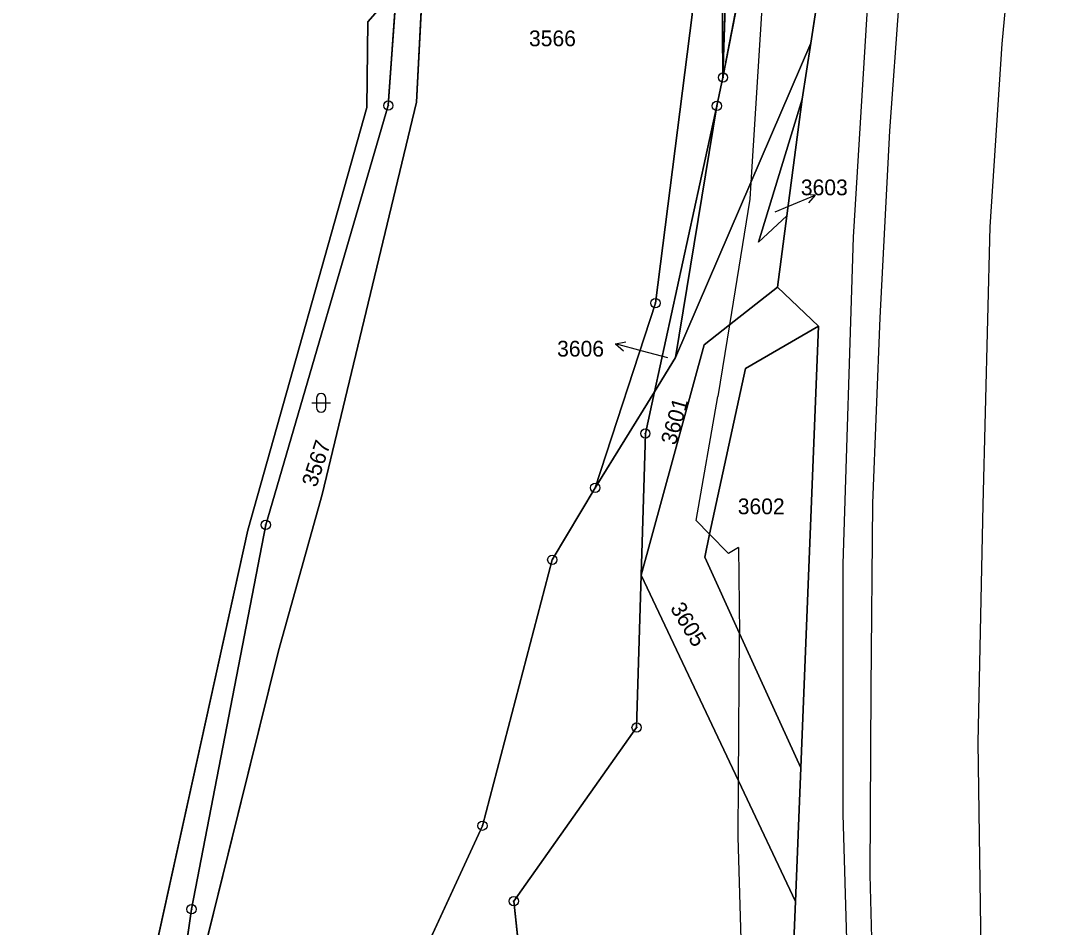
# Model space of a CAD drawing. Extents: x -689422 to -685210, y -987725 to -982160.
# Drawn here: x -687027.4 to -686916.7, y -987534.3 to -987436.5 of the extents above; entities that cross this region are included whole.
import ezdxf

# ---------------------------------------------------------------- set-up
doc = ezdxf.new("R2010")
doc.units = 0
for name, color, linetype in [('KN_Hranice_parcel', 7, 'Continuous'), ('KN_Hranice_parcel_vnitrni_kresba', 7, 'Continuous'), ('KN_Parcelni cisla', 7, 'Continuous'), ('KN_Parcelni cisla_sipky', 7, 'Continuous'), ('KN_Polygon parcely', 7, 'Continuous'), ('KN_POZEMKY_LESNI POZEMEK', 7, 'Continuous'), ('KN_POZEMKY_OSTATNI PLOCHA', 7, 'Continuous'), ('KN_POZEMKY_TTP', 7, 'Continuous'), ('KN_VYUZITI_16_ostatni plocha_silnice', 7, 'Continuous'), ('KN_VYUZITI_17_ostatni plocha_ostatni komunikace', 7, 'Continuous'), ('KN_VYUZITI_27_ostatni plocha_neplodna puda', 7, 'Continuous'), ('KN_Značky bodu BP', 7, 'Continuous'), ('KN_Značky kultur', 7, 'Continuous')]:
    doc.layers.add(name, color=color, linetype=linetype)

msp = doc.modelspace()

# ---------------------------------------------------------------- linework, layer by layer
at = {"layer": 'KN_Hranice_parcel'}
for p, q in [((-686934.53, -987388.95), (-686942.18, -987438.97)), ((-686942.18, -987438.97), (-686943.11, -987445.02)), ((-686952.3, -987445.74), (-686951.64, -987442.68)), ((-686959.03, -987476.54), (-686952.3, -987445.74)), ((-686952.3, -987445.74), (-686956.75, -987472.85)), ((-686943.11, -987445.02), (-686944.77, -987457.59)), ((-686944.77, -987457.59), (-686945.78, -987465.28)), ((-686945.78, -987465.28), (-686941.33, -987469.48)), ((-686941.33, -987469.48), (-686943.25, -987517.06)), ((-686956.75, -987472.85), (-686959.03, -987476.54)), ((-686965.41, -987486.89), (-686959.03, -987476.54)), ((-686960.46, -987496.31), (-686960.95, -987512.72)), ((-686943.25, -987517.06), (-686943.83, -987531.47)), ((-686943.83, -987531.47), (-686944, -987535.73))]:
    msp.add_line(p, q, dxfattribs=at)
for points in [[(-687023.3, -987248.95), (-687017.06, -987273.9), (-687007.63, -987299.27), (-686989.69, -987335.05), (-686978.28, -987363.22), (-686960.12, -987396.02), (-686956.24, -987414.78), (-686954.96, -987435.91), (-686958.92, -987466.99), (-686965.41, -987486.89)], [(-686951.64, -987442.68), (-686951.83, -987416.53), (-686956.16, -987395.82), (-686974.56, -987362.18), (-686984.94, -987335.07)], [(-686933.28, -987347.01), (-686941.93, -987392.09), (-686951.64, -987442.68)], [(-686945.45, -987366.7), (-686950.48, -987406.07), (-686951.64, -987442.68)], [(-687017.23, -987574.96), (-687013.38, -987539.2), (-687002.86, -987491.47), (-686990.02, -987445.9), (-686989.93, -987436.67), (-686986.84, -987433.15)], [(-686986.84, -987433.15), (-686987.71, -987445.7), (-687000.92, -987490.88), (-687008.92, -987532.3), (-687015.14, -987575.92)], [(-686986.84, -987433.15), (-686984.08, -987433.52), (-686984.69, -987445.33), (-686994.84, -987487.6), (-686999.53, -987504.44), (-687008.25, -987539.51), (-687011.95, -987574.94)], [(-686956.75, -987472.85), (-686948.64, -987453.99), (-686942.18, -987438.97)], [(-686944.77, -987457.59), (-686947.82, -987460.42), (-686943.11, -987445.02)], [(-686960.46, -987496.31), (-686953.67, -987471.48), (-686950.94, -987469.34), (-686945.78, -987465.28)], [(-686941.33, -987469.48), (-686949.23, -987474.04), (-686953.09, -987491.89), (-686953.6, -987494.35), (-686949.85, -987502.59), (-686943.25, -987517.06)], [(-686959.03, -987476.54), (-686960.01, -987481.04), (-686960.46, -987496.31)], [(-687011.95, -987574.94), (-686998.76, -987569.23), (-686977.57, -987523.3), (-686970.04, -987494.64), (-686965.41, -987486.89)], [(-686943.83, -987531.47), (-686949.97, -987518.48), (-686960.46, -987496.31)], [(-686960.95, -987512.72), (-686974.19, -987531.43), (-686971.33, -987558.19), (-686971.58, -987570.55), (-686963.63, -987595.58), (-686955.87, -987614.25), (-686954.95, -987625.29), (-686960.51, -987628.05), (-686963.97, -987631.42)]]:
    msp.add_lwpolyline(points, dxfattribs=at)
at = {"layer": 'KN_Hranice_parcel_vnitrni_kresba'}
for p, q in [((-686916.67, -987388.87), (-686921.6, -987439.05)), ((-686932.23, -987428.44), (-686933.71, -987448.43)), ((-686947.25, -987431.69), (-686948.64, -987453.99)), ((-686936, -987433.32), (-686937.62, -987459.9)), ((-686921.6, -987439.05), (-686922.88, -987458.77)), ((-686933.71, -987448.43), (-686934.75, -987468.58)), ((-686948.64, -987453.99), (-686948.75, -987455.79)), ((-686948.75, -987455.79), (-686950.94, -987469.34)), ((-686922.88, -987458.77), (-686923.64, -987488.72)), ((-686937.62, -987459.9), (-686938.72, -987495.08)), ((-686934.75, -987468.58), (-686935.52, -987488.53)), ((-686950.94, -987469.34), (-686952.19, -987477.05)), ((-686954.53, -987490.4), (-686952.19, -987477.05)), ((-686935.52, -987488.53), (-686935.71, -987508.51)), ((-686923.64, -987488.72), (-686924.17, -987514.34)), ((-686953.09, -987491.89), (-686954.53, -987490.4)), ((-686951.05, -987493.98), (-686953.09, -987491.89)), ((-686949.98, -987493.33), (-686951.05, -987493.98)), ((-686949.98, -987493.33), (-686949.85, -987502.59)), ((-686938.72, -987495.08), (-686938.72, -987522.06)), ((-686949.97, -987518.48), (-686949.85, -987502.59)), ((-686935.71, -987508.51), (-686935.82, -987528.59)), ((-686924.17, -987514.34), (-686923.72, -987545.51)), ((-686950.02, -987524.5), (-686949.97, -987518.48)), ((-686938.72, -987522.06), (-686937.92, -987549.32)), ((-686949.27, -987550.1), (-686950.02, -987524.5)), ((-686935.82, -987528.59), (-686935.22, -987551.85))]:
    msp.add_line(p, q, dxfattribs=at)
at = {"layer": 'KN_Parcelni cisla_sipky'}
for p, q in [((-686944.48, -987456.51), (-686941.72, -987455.34)), ((-686941.72, -987455.34), (-686942.83, -987455.27)), ((-686941.72, -987455.34), (-686942.44, -987456.19)), ((-686946.01, -987457.16), (-686944.48, -987456.51)), ((-686963.22, -987471.37), (-686962.12, -987471.15)), ((-686960.32, -987472.15), (-686963.22, -987471.37)), ((-686963.22, -987471.37), (-686962.38, -987472.12)), ((-686957.59, -987472.9), (-686960.32, -987472.15))]:
    msp.add_line(p, q, dxfattribs=at)
at = {"layer": 'KN_Polygon parcely'}
for points in [[(-687011.95, -987574.94), (-686998.76, -987569.23), (-686977.57, -987523.3), (-686970.04, -987494.64), (-686965.41, -987486.89), (-686958.92, -987466.99), (-686954.96, -987435.91), (-686956.24, -987414.78), (-686960.12, -987396.02), (-686978.28, -987363.22), (-686989.69, -987335.05), (-687007.63, -987299.27), (-687017.06, -987273.9), (-687023.3, -987248.95), (-687026.9, -987251.12), (-686998.87, -987336.8), (-686990.7, -987373.72), (-686986.84, -987433.15), (-686984.08, -987433.52), (-686984.69, -987445.33), (-686994.84, -987487.6), (-686999.53, -987504.44), (-687008.25, -987539.51)], [(-686945.45, -987366.7), (-686950.48, -987406.07), (-686951.64, -987442.68), (-686941.93, -987392.09), (-686933.28, -987347.01), (-686929.57, -987327.5), (-686931.69, -987328.05), (-686935.61, -987329.07), (-686940.39, -987362.34), (-686945.26, -987365.22)], [(-686966.64, -987362), (-686983.75, -987334.93), (-686984.94, -987335.07), (-686974.56, -987362.18), (-686956.16, -987395.82), (-686951.83, -987416.53), (-686951.64, -987442.68), (-686950.48, -987406.07), (-686945.45, -987366.7)], [(-686941.93, -987392.09), (-686951.64, -987442.68), (-686952.3, -987445.74), (-686956.75, -987472.85), (-686948.64, -987453.99), (-686942.18, -987438.97), (-686934.53, -987388.95), (-686933.28, -987347.01)], [(-687017.23, -987574.96), (-687015.14, -987575.92), (-687008.92, -987532.3), (-687000.92, -987490.88), (-686987.71, -987445.7), (-686986.84, -987433.15), (-686989.93, -987436.67), (-686990.02, -987445.9), (-687002.86, -987491.47), (-687013.38, -987539.2)], [(-687011.95, -987574.94), (-687008.25, -987539.51), (-686999.53, -987504.44), (-686994.84, -987487.6), (-686984.69, -987445.33), (-686984.08, -987433.52), (-686986.84, -987433.15), (-686987.71, -987445.7), (-687000.92, -987490.88), (-687008.92, -987532.3), (-687015.14, -987575.92)], [(-686959.03, -987476.54), (-686960.01, -987481.04), (-686960.46, -987496.31), (-686953.67, -987471.48), (-686950.94, -987469.34), (-686945.78, -987465.28), (-686944.77, -987457.59), (-686947.82, -987460.42), (-686943.11, -987445.02), (-686942.18, -987438.97), (-686948.64, -987453.99), (-686956.75, -987472.85)], [(-686952.3, -987445.74), (-686959.03, -987476.54), (-686956.75, -987472.85)], [(-686944.77, -987457.59), (-686943.11, -987445.02), (-686947.82, -987460.42)], [(-686941.33, -987469.48), (-686945.78, -987465.28), (-686950.94, -987469.34), (-686953.67, -987471.48), (-686960.46, -987496.31), (-686949.97, -987518.48), (-686943.83, -987531.47), (-686943.25, -987517.06), (-686949.85, -987502.59), (-686953.6, -987494.35), (-686953.09, -987491.89), (-686949.23, -987474.04)], [(-686943.25, -987517.06), (-686941.33, -987469.48), (-686949.23, -987474.04), (-686953.09, -987491.89), (-686953.6, -987494.35), (-686949.85, -987502.59)], [(-687013.43, -987585.92), (-686987.96, -987606.81), (-686963.97, -987631.42), (-686960.51, -987628.05), (-686954.95, -987625.29), (-686955.87, -987614.25), (-686963.63, -987595.58), (-686971.58, -987570.55), (-686971.33, -987558.19), (-686974.19, -987531.43), (-686960.95, -987512.72), (-686960.46, -987496.31), (-686960.01, -987481.04), (-686959.03, -987476.54), (-686965.41, -987486.89), (-686970.04, -987494.64), (-686977.57, -987523.3), (-686998.76, -987569.23), (-687011.95, -987574.94), (-687015.14, -987575.92)]]:
    msp.add_lwpolyline(points, close=True, dxfattribs=at)
for points in [[(-686934.53, -987388.95), (-686942.18, -987438.97), (-686943.11, -987445.02), (-686944.77, -987457.59), (-686945.78, -987465.28), (-686941.33, -987469.48), (-686943.25, -987517.06), (-686943.83, -987531.47), (-686944, -987535.73), (-686941.82, -987583.94), (-686935.98, -987655.97), (-686935.68, -987659.66), (-686931.52, -987656.41), (-686929.76, -987655.05), (-686927.69, -987653.43), (-686926.78, -987663.3)], [(-687070.05, -987407.03), (-687056.87, -987467.32), (-687046.45, -987508.08), (-687045.67, -987527.67), (-687040.5, -987554.3), (-687027.8, -987570.12), (-687017.23, -987574.96), (-687013.38, -987539.2), (-687002.86, -987491.47), (-686990.02, -987445.9), (-686989.93, -987436.67), (-686986.84, -987433.15)], [(-686954.96, -987435.91), (-686958.92, -987466.99), (-686965.41, -987486.89), (-686959.03, -987476.54), (-686952.3, -987445.74), (-686951.64, -987442.68), (-686951.83, -987416.53)], [(-686935.98, -987655.97), (-686941.82, -987583.94), (-686944, -987535.73), (-686943.83, -987531.47), (-686949.97, -987518.48), (-686960.46, -987496.31), (-686960.95, -987512.72), (-686974.19, -987531.43), (-686971.33, -987558.19), (-686971.58, -987570.55), (-686963.63, -987595.58), (-686955.87, -987614.25)]]:
    msp.add_lwpolyline(points, dxfattribs=at)
at = {"layer": 'KN_POZEMKY_LESNI POZEMEK'}
for p, q in [((-686950.48, -987406.07), (-686951.64, -987442.68)), ((-686951.64, -987442.68), (-686951.83, -987416.53))]:
    msp.add_line(p, q, dxfattribs=at)
at = {"layer": 'KN_POZEMKY_OSTATNI PLOCHA'}
for p, q in [((-686934.53, -987388.95), (-686942.18, -987438.97)), ((-686942.18, -987438.97), (-686934.53, -987388.95)), ((-686951.64, -987442.68), (-686941.93, -987392.09)), ((-686941.93, -987392.09), (-686951.64, -987442.68)), ((-686951.64, -987442.68), (-686950.48, -987406.07)), ((-686951.83, -987416.53), (-686951.64, -987442.68)), ((-686989.93, -987436.67), (-686986.84, -987433.15)), ((-686986.84, -987433.15), (-686987.71, -987445.7)), ((-686987.71, -987445.7), (-686986.84, -987433.15)), ((-686984.08, -987433.52), (-686984.69, -987445.33)), ((-686958.92, -987466.99), (-686954.96, -987435.91)), ((-686990.02, -987445.9), (-686989.93, -987436.67)), ((-686942.18, -987438.97), (-686948.64, -987453.99)), ((-686948.64, -987453.99), (-686942.18, -987438.97)), ((-686942.18, -987438.97), (-686943.11, -987445.02)), ((-686943.11, -987445.02), (-686942.18, -987438.97)), ((-686952.3, -987445.74), (-686951.64, -987442.68)), ((-686951.64, -987442.68), (-686952.3, -987445.74)), ((-687002.86, -987491.47), (-686990.02, -987445.9)), ((-686987.71, -987445.7), (-687000.92, -987490.88)), ((-687000.92, -987490.88), (-686987.71, -987445.7)), ((-686984.69, -987445.33), (-686994.84, -987487.6)), ((-686952.3, -987445.74), (-686959.03, -987476.54)), ((-686959.03, -987476.54), (-686952.3, -987445.74)), ((-686956.75, -987472.85), (-686952.3, -987445.74)), ((-686952.3, -987445.74), (-686956.75, -987472.85)), ((-686943.11, -987445.02), (-686947.82, -987460.42)), ((-686944.77, -987457.59), (-686943.11, -987445.02)), ((-686948.64, -987453.99), (-686956.75, -987472.85)), ((-686956.75, -987472.85), (-686948.64, -987453.99)), ((-686947.82, -987460.42), (-686944.77, -987457.59)), ((-686944.77, -987457.59), (-686945.78, -987465.28)), ((-686945.78, -987465.28), (-686944.77, -987457.59)), ((-686945.78, -987465.28), (-686950.94, -987469.34)), ((-686950.94, -987469.34), (-686945.78, -987465.28)), ((-686945.78, -987465.28), (-686941.33, -987469.48)), ((-686941.33, -987469.48), (-686945.78, -987465.28)), ((-686965.41, -987486.89), (-686958.92, -987466.99)), ((-686950.94, -987469.34), (-686953.67, -987471.48)), ((-686953.67, -987471.48), (-686950.94, -987469.34)), ((-686949.23, -987474.04), (-686941.33, -987469.48)), ((-686941.33, -987469.48), (-686949.23, -987474.04)), ((-686941.33, -987469.48), (-686943.25, -987517.06)), ((-686943.25, -987517.06), (-686941.33, -987469.48)), ((-686953.67, -987471.48), (-686960.46, -987496.31)), ((-686960.46, -987496.31), (-686953.67, -987471.48)), ((-686959.03, -987476.54), (-686956.75, -987472.85)), ((-686956.75, -987472.85), (-686959.03, -987476.54)), ((-686953.09, -987491.89), (-686949.23, -987474.04)), ((-686949.23, -987474.04), (-686953.09, -987491.89)), ((-686959.03, -987476.54), (-686965.41, -987486.89)), ((-686960.01, -987481.04), (-686959.03, -987476.54)), ((-686960.46, -987496.31), (-686960.01, -987481.04)), ((-686994.84, -987487.6), (-686999.53, -987504.44)), ((-687000.92, -987490.88), (-687008.92, -987532.3)), ((-687008.92, -987532.3), (-687000.92, -987490.88)), ((-687013.38, -987539.2), (-687002.86, -987491.47)), ((-686953.6, -987494.35), (-686953.09, -987491.89)), ((-686953.09, -987491.89), (-686953.6, -987494.35)), ((-686949.85, -987502.59), (-686953.6, -987494.35)), ((-686953.6, -987494.35), (-686949.85, -987502.59)), ((-686960.95, -987512.72), (-686960.46, -987496.31)), ((-686960.46, -987496.31), (-686949.97, -987518.48)), ((-686949.97, -987518.48), (-686960.46, -987496.31)), ((-686943.25, -987517.06), (-686949.85, -987502.59)), ((-686949.85, -987502.59), (-686943.25, -987517.06)), ((-686999.53, -987504.44), (-687008.25, -987539.51)), ((-686974.19, -987531.43), (-686960.95, -987512.72)), ((-686943.25, -987517.06), (-686943.83, -987531.47)), ((-686943.83, -987531.47), (-686943.25, -987517.06)), ((-686949.97, -987518.48), (-686943.83, -987531.47)), ((-686943.83, -987531.47), (-686949.97, -987518.48)), ((-687008.92, -987532.3), (-687015.14, -987575.92)), ((-687015.14, -987575.92), (-687008.92, -987532.3)), ((-686971.33, -987558.19), (-686974.19, -987531.43)), ((-686943.83, -987531.47), (-686944, -987535.73)), ((-686944, -987535.73), (-686943.83, -987531.47))]:
    msp.add_line(p, q, dxfattribs=at)
at = {"layer": 'KN_POZEMKY_TTP'}
for p, q in [((-686986.84, -987433.15), (-686989.93, -987436.67)), ((-686984.69, -987445.33), (-686984.08, -987433.52)), ((-686954.96, -987435.91), (-686958.92, -987466.99)), ((-686989.93, -987436.67), (-686990.02, -987445.9)), ((-686990.02, -987445.9), (-687002.86, -987491.47)), ((-686994.84, -987487.6), (-686984.69, -987445.33)), ((-686947.82, -987460.42), (-686943.11, -987445.02)), ((-686943.11, -987445.02), (-686944.77, -987457.59)), ((-686944.77, -987457.59), (-686947.82, -987460.42)), ((-686958.92, -987466.99), (-686965.41, -987486.89)), ((-686965.41, -987486.89), (-686959.03, -987476.54)), ((-686959.03, -987476.54), (-686960.01, -987481.04)), ((-686960.01, -987481.04), (-686960.46, -987496.31)), ((-686970.04, -987494.64), (-686965.41, -987486.89)), ((-686965.41, -987486.89), (-686970.04, -987494.64)), ((-686999.53, -987504.44), (-686994.84, -987487.6)), ((-687002.86, -987491.47), (-687013.38, -987539.2)), ((-686977.57, -987523.3), (-686970.04, -987494.64)), ((-686970.04, -987494.64), (-686977.57, -987523.3)), ((-686960.46, -987496.31), (-686960.95, -987512.72)), ((-687008.25, -987539.51), (-686999.53, -987504.44)), ((-686960.95, -987512.72), (-686974.19, -987531.43)), ((-686998.76, -987569.23), (-686977.57, -987523.3)), ((-686977.57, -987523.3), (-686998.76, -987569.23)), ((-686974.19, -987531.43), (-686971.33, -987558.19))]:
    msp.add_line(p, q, dxfattribs=at)
at = {"layer": 'KN_VYUZITI_16_ostatni plocha_silnice'}
for p, q in [((-686934.53, -987388.95), (-686942.18, -987438.97)), ((-686942.18, -987438.97), (-686934.53, -987388.95)), ((-686951.64, -987442.68), (-686941.93, -987392.09)), ((-686941.93, -987392.09), (-686951.64, -987442.68)), ((-686951.64, -987442.68), (-686950.48, -987406.07)), ((-686942.18, -987438.97), (-686948.64, -987453.99)), ((-686948.64, -987453.99), (-686942.18, -987438.97)), ((-686942.18, -987438.97), (-686943.11, -987445.02)), ((-686943.11, -987445.02), (-686942.18, -987438.97)), ((-686952.3, -987445.74), (-686951.64, -987442.68)), ((-686956.75, -987472.85), (-686952.3, -987445.74)), ((-686943.11, -987445.02), (-686947.82, -987460.42)), ((-686944.77, -987457.59), (-686943.11, -987445.02)), ((-686948.64, -987453.99), (-686956.75, -987472.85)), ((-686956.75, -987472.85), (-686948.64, -987453.99)), ((-686947.82, -987460.42), (-686944.77, -987457.59)), ((-686944.77, -987457.59), (-686945.78, -987465.28)), ((-686945.78, -987465.28), (-686944.77, -987457.59)), ((-686945.78, -987465.28), (-686950.94, -987469.34)), ((-686950.94, -987469.34), (-686945.78, -987465.28)), ((-686945.78, -987465.28), (-686941.33, -987469.48)), ((-686941.33, -987469.48), (-686945.78, -987465.28)), ((-686950.94, -987469.34), (-686953.67, -987471.48)), ((-686953.67, -987471.48), (-686950.94, -987469.34)), ((-686949.23, -987474.04), (-686941.33, -987469.48)), ((-686941.33, -987469.48), (-686949.23, -987474.04)), ((-686941.33, -987469.48), (-686943.25, -987517.06)), ((-686943.25, -987517.06), (-686941.33, -987469.48)), ((-686953.67, -987471.48), (-686960.46, -987496.31)), ((-686960.46, -987496.31), (-686953.67, -987471.48)), ((-686959.03, -987476.54), (-686956.75, -987472.85)), ((-686953.09, -987491.89), (-686949.23, -987474.04)), ((-686949.23, -987474.04), (-686953.09, -987491.89)), ((-686960.01, -987481.04), (-686959.03, -987476.54)), ((-686960.46, -987496.31), (-686960.01, -987481.04)), ((-686953.6, -987494.35), (-686953.09, -987491.89)), ((-686953.09, -987491.89), (-686953.6, -987494.35)), ((-686949.85, -987502.59), (-686953.6, -987494.35)), ((-686953.6, -987494.35), (-686949.85, -987502.59)), ((-686960.95, -987512.72), (-686960.46, -987496.31)), ((-686960.46, -987496.31), (-686949.97, -987518.48)), ((-686949.97, -987518.48), (-686960.46, -987496.31)), ((-686943.25, -987517.06), (-686949.85, -987502.59)), ((-686949.85, -987502.59), (-686943.25, -987517.06)), ((-686974.19, -987531.43), (-686960.95, -987512.72)), ((-686943.25, -987517.06), (-686943.83, -987531.47)), ((-686943.83, -987531.47), (-686943.25, -987517.06)), ((-686949.97, -987518.48), (-686943.83, -987531.47)), ((-686943.83, -987531.47), (-686949.97, -987518.48)), ((-686971.33, -987558.19), (-686974.19, -987531.43)), ((-686943.83, -987531.47), (-686944, -987535.73)), ((-686944, -987535.73), (-686943.83, -987531.47))]:
    msp.add_line(p, q, dxfattribs=at)
at = {"layer": 'KN_VYUZITI_17_ostatni plocha_ostatni komunikace'}
for p, q in [((-686951.83, -987416.53), (-686951.64, -987442.68)), ((-686958.92, -987466.99), (-686954.96, -987435.91)), ((-686951.64, -987442.68), (-686952.3, -987445.74)), ((-686952.3, -987445.74), (-686959.03, -987476.54)), ((-686959.03, -987476.54), (-686952.3, -987445.74)), ((-686952.3, -987445.74), (-686956.75, -987472.85)), ((-686965.41, -987486.89), (-686958.92, -987466.99)), ((-686956.75, -987472.85), (-686959.03, -987476.54)), ((-686959.03, -987476.54), (-686965.41, -987486.89))]:
    msp.add_line(p, q, dxfattribs=at)
at = {"layer": 'KN_VYUZITI_27_ostatni plocha_neplodna puda'}
for p, q in [((-686989.93, -987436.67), (-686986.84, -987433.15)), ((-686986.84, -987433.15), (-686987.71, -987445.7)), ((-686987.71, -987445.7), (-686986.84, -987433.15)), ((-686984.08, -987433.52), (-686984.69, -987445.33)), ((-686990.02, -987445.9), (-686989.93, -987436.67)), ((-687002.86, -987491.47), (-686990.02, -987445.9)), ((-686987.71, -987445.7), (-687000.92, -987490.88)), ((-687000.92, -987490.88), (-686987.71, -987445.7)), ((-686984.69, -987445.33), (-686994.84, -987487.6)), ((-686994.84, -987487.6), (-686999.53, -987504.44)), ((-687000.92, -987490.88), (-687008.92, -987532.3)), ((-687008.92, -987532.3), (-687000.92, -987490.88)), ((-687013.38, -987539.2), (-687002.86, -987491.47)), ((-686999.53, -987504.44), (-687008.25, -987539.51)), ((-687008.92, -987532.3), (-687015.14, -987575.92)), ((-687015.14, -987575.92), (-687008.92, -987532.3))]:
    msp.add_line(p, q, dxfattribs=at)
at = {"layer": 'KN_Značky bodu BP'}
for centre, radius in [((-686951.64, -987442.68), 0.5), ((-686951.64, -987442.68), 0.0303), ((-686987.71, -987445.7), 0.5), ((-686987.71, -987445.7), 0.0303), ((-686952.3, -987445.74), 0.5), ((-686952.3, -987445.74), 0.0303), ((-686958.92, -987466.99), 0.5), ((-686958.92, -987466.99), 0.0303), ((-686960.01, -987481.04), 0.5), ((-686960.01, -987481.04), 0.0303), ((-686965.41, -987486.89), 0.5), ((-686965.41, -987486.89), 0.0303), ((-687000.92, -987490.88), 0.5), ((-687000.92, -987490.88), 0.0303), ((-686970.04, -987494.64), 0.5), ((-686970.04, -987494.64), 0.0303), ((-686960.95, -987512.72), 0.5), ((-686960.95, -987512.72), 0.0303), ((-686977.57, -987523.3), 0.5), ((-686977.57, -987523.3), 0.0303), ((-686974.19, -987531.43), 0.5), ((-687008.92, -987532.3), 0.5), ((-687008.92, -987532.3), 0.0303), ((-686974.19, -987531.43), 0.0303)]:
    msp.add_circle(centre, radius, dxfattribs=at)
at = {"layer": 'KN_Značky kultur'}
for p, q in [((-686995.96, -987477.74), (-686993.96, -987477.74)), ((-686995.46, -987477.24), (-686995.46, -987478.24)), ((-686994.46, -987478.24), (-686994.46, -987477.24))]:
    msp.add_line(p, q, dxfattribs=at)
for centre, start, end in [((-686994.96, -987477.24), 0, 180), ((-686994.96, -987478.24), 180, 359.9879)]:
    msp.add_arc(centre, 0.5, start, end, dxfattribs=at)

# ---------------------------------------------------------------- texts
at = {"layer": 'KN_Parcelni cisla'}
for s, p in [('3566', (-686972.55, -987439.31)), ('3603', (-686943.25, -987455.37)), ('3606', (-686969.52, -987472.75)), ('3602', (-686950.05, -987489.74))]:
    msp.add_text(s, height=1.7, dxfattribs=at).set_placement(p)
for s, rotation, p in [('3601', 74, (-686956.75, -987482.38)), ('3567', 72, (-686995.47, -987486.92)), ('3605', 301, (-686957.39, -987499.86))]:
    msp.add_text(s, height=1.7, rotation=rotation, dxfattribs=at).set_placement(p)

doc.saveas('drawing.dxf')
